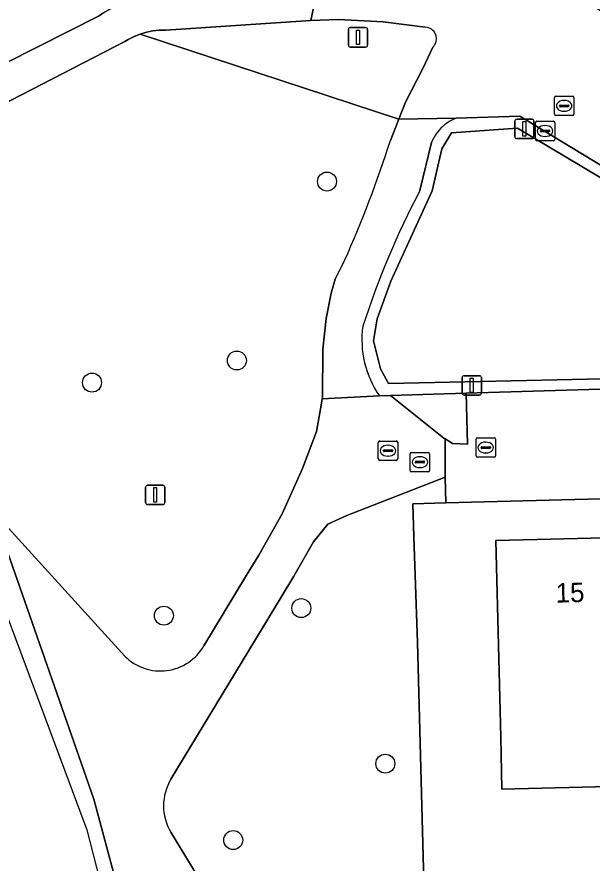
# Model space of a CAD drawing. Extents: x 158455 to 159797, y 387218 to 388672.
# Drawn here: x 159140.65 to 159170.3, y 388195.26 to 388238.87 of the extents above; entities that cross this region are included whole.
import ezdxf

# ---------------------------------------------------------------- set-up
doc = ezdxf.new("R2010")
doc.units = 0
for name, color, linetype in [('IMGEO_Boom', 7, 'Continuous'), ('IMGEO_Brandkraan', 7, 'Continuous'), ('IMGEO_Erf', 7, 'Continuous'), ('IMGEO_Gemengd_bos', 7, 'Continuous'), ('IMGEO_Groenvoorziening', 7, 'Continuous'), ('IMGEO_Kolk', 7, 'Continuous'), ('IMGEO_Lichtmast', 7, 'Continuous'), ('IMGEO_Pand', 7, 'Continuous'), ('IMGEO_Pand_nummerreeks', 7, 'Continuous'), ('IMGEO_Rijbaan_lokaal_open', 7, 'Continuous'), ('IMGEO_Rioolput', 7, 'Continuous'), ('IMGEO_Voetpad_gesloten', 7, 'Continuous'), ('IMGEO_Voetpad_onverhard', 7, 'Continuous'), ('IMGEO_Voetpad_open', 7, 'Continuous')]:
    doc.layers.add(name, color=color, linetype=linetype)

msp = doc.modelspace()

# ---------------------------------------------------------------- linework, layer by layer
at = {"layer": 'IMGEO_Boom'}
for centre in [(159156.634, 388230.389), (159151.99, 388221.165), (159144.524, 388220.025), (159155.31, 388208.402), (159148.229, 388208.015), (159159.64, 388200.384), (159151.803, 388196.448)]:
    msp.add_circle(centre, 0.489, dxfattribs=at)
at = {"layer": 'IMGEO_Brandkraan'}
for p, q in [((159168.358, 388233.863), (159168.358, 388234.715)), ((159168.433, 388234.789), (159169.285, 388234.789)), ((159168.846, 388234.569), (159168.871, 388234.569)), ((159169.359, 388234.715), (159169.359, 388233.863)), ((159168.617, 388234.283), (159168.617, 388234.295)), ((159169.055, 388234.246), (159168.657, 388234.246)), ((159168.66, 388234.332), (159169.058, 388234.332)), ((159169.101, 388234.295), (159169.101, 388234.283)), ((159169.285, 388233.789), (159168.433, 388233.789)), ((159168.869, 388234.009), (159168.844, 388234.009)), ((159160.923, 388215.501), (159160.923, 388216.353)), ((159160.998, 388216.427), (159161.85, 388216.427)), ((159161.924, 388216.353), (159161.924, 388215.501)), ((159161.182, 388215.921), (159161.182, 388215.933)), ((159161.62, 388215.884), (159161.222, 388215.884)), ((159161.225, 388215.97), (159161.623, 388215.97)), ((159161.411, 388216.207), (159161.436, 388216.207)), ((159161.666, 388215.933), (159161.666, 388215.921)), ((159161.85, 388215.427), (159160.998, 388215.427)), ((159161.434, 388215.647), (159161.409, 388215.647))]:
    msp.add_line(p, q, dxfattribs=at)
for points in [[(159168.358, 388233.863), (159168.358, 388234.715)], [(159168.433, 388234.789), (159169.285, 388234.789)], [(159169.359, 388234.715), (159169.359, 388233.863)], [(159169.285, 388233.789), (159168.433, 388233.789)], [(159160.923, 388215.501), (159160.923, 388216.353)], [(159160.998, 388216.427), (159161.85, 388216.427)], [(159161.924, 388216.353), (159161.924, 388215.501)], [(159161.85, 388215.427), (159160.998, 388215.427)]]:
    msp.add_lwpolyline(points, dxfattribs=at)
for centre, radius, start, end in [((159168.435, 388234.713), 0.0765, 91.552, 178.448), ((159168.435, 388234.713), 0.0765, 91.552, 178.448), ((159169.283, 388234.713), 0.0765, 1.552, 88.448), ((159169.283, 388234.713), 0.0765, 1.552, 88.448), ((159168.657, 388234.292), 0.0403, 85.8775, 175.7526), ((159168.654, 388234.282), 0.0366, 178.938, 274.7102), ((159169.058, 388234.289), 0.043, 264.8664, 352.4533), ((159169.062, 388234.294), 0.0386, 1.7309, 96.639), ((159168.435, 388233.865), 0.0765, 181.552, 268.448), ((159168.435, 388233.865), 0.0765, 181.552, 268.448), ((159169.283, 388233.865), 0.0765, 271.552, 358.448), ((159169.283, 388233.865), 0.0765, 271.552, 358.448), ((159161, 388216.351), 0.0765, 91.552, 178.448), ((159161, 388216.351), 0.0765, 91.552, 178.448), ((159161.848, 388216.351), 0.0765, 1.552, 88.448), ((159161.848, 388216.351), 0.0765, 1.552, 88.448), ((159161.222, 388215.93), 0.0403, 85.8775, 175.7526), ((159161.219, 388215.92), 0.0366, 178.938, 274.7102), ((159161.623, 388215.927), 0.043, 264.8664, 352.4533), ((159161.627, 388215.932), 0.0386, 1.7309, 96.639), ((159161, 388215.503), 0.0765, 181.552, 268.448), ((159161, 388215.503), 0.0765, 181.552, 268.448), ((159161.848, 388215.503), 0.0765, 271.552, 358.448), ((159161.848, 388215.503), 0.0765, 271.552, 358.448)]:
    msp.add_arc(centre, radius, start, end, dxfattribs=at)
for centre, major_axis, ratio, start_param, end_param in [((159168.845, 388234.289), (-0.387, 0.002), 0.722429, 4.712389, 7.853982), ((159168.87, 388234.289), (-0.39, 0.002), 0.717154, 1.570796, 4.712389), ((159161.41, 388215.927), (-0.387, 0.002), 0.722429, 4.712389, 7.853982), ((159161.435, 388215.927), (-0.39, 0.002), 0.717154, 1.570796, 4.712389)]:
    msp.add_ellipse(centre, major_axis=major_axis, ratio=ratio, start_param=start_param, end_param=end_param, dxfattribs=at)
at = {"layer": 'IMGEO_Erf'}
msp.add_lwpolyline([(159196.847, 388208.334), (159193.3, 388209.19), (159193.274, 388213.983), (159193.225, 388215.272), (159179.944, 388214.957), (159180.049, 388214.278), (159162.752, 388213.827), (159161.061, 388213.783), (159161.118, 388212.077), (159161.301, 388206.638), (159161.74, 388189.768), (159167.643, 388189.859), (159167.691, 388189.097), (159164.386, 388174.457), (159164.848, 388173.921), (159168.415, 388172.831), (159180.726, 388165.384)], dxfattribs=at)
msp.add_lwpolyline([(159171.846, 388199.226), (159165.651, 388199.078), (159165.587, 388201.748), (159165.345, 388211.887), (159171.652, 388212.038), (159171.701, 388210.015), (159172.882, 388210.043), (159174.065, 388210.071), (159174.016, 388212.114), (159180.14, 388212.26), (159180.291, 388212.264), (159180.372, 388208.879), (159183.04, 388208.943), (159182.92, 388213.942), (159185.932, 388214.014), (159188.933, 388214.086), (159189.052, 388209.088), (159191.801, 388209.154), (159191.921, 388204.156), (159192.027, 388199.709), (159186.277, 388199.571), (159180.448, 388199.432)], close=True, dxfattribs=at)
at = {"layer": 'IMGEO_Gemengd_bos'}
for points in [[(159159.9, 388232.509), (159160.341, 388233.611), (159147.003, 388237.988), (159146.69, 388237.864), (159146.389, 388237.713), (159146.213, 388237.608), (159134.473, 388231.554), (159134.16, 388231.378)], [(159133.595, 388229.813), (159139.14, 388214.214), (159140.042, 388212.71), (159146.219, 388205.921)], [(159156.594, 388223.331), (159156.843, 388224.641), (159157.06, 388225.355), (159157.558, 388226.346)], [(159150.289, 388206.464), (159152.494, 388210.108), (159153.118, 388211.138), (159154.33, 388213.257), (159155.378, 388215.604), (159156.09, 388217.51), (159156.321, 388218.767), (159156.382, 388219.183), (159156.397, 388219.289), (159156.415, 388221.742), (159156.594, 388223.331)]]:
    msp.add_lwpolyline(points, dxfattribs=at)
for centre, radius, start, end in [((159103.773, 388250.311), 58.882, 335.98337, 342.40207), ((159148.046, 388207.749), 2.585, 225.0119, 330.1866)]:
    msp.add_arc(centre, radius, start, end, dxfattribs=at)
at = {"layer": 'IMGEO_Groenvoorziening'}
msp.add_lwpolyline([(159157.512, 388243.107), (159165.031, 388244.188), (159166.763, 388244.666), (159167.728, 388245.714), (159172.273, 388250), (159172.826, 388250.521), (159165.456, 388248.457), (159143.349, 388243.209), (159142.507, 388243.053), (159131.574, 388240.239), (159133.617, 388233.239), (159144.89, 388238.939), (159145.081, 388239.068), (159145.589, 388239.366), (159146.121, 388239.617), (159146.673, 388239.82), (159147.241, 388239.973), (159147.821, 388240.074), (159148.407, 388240.123), (159156.147, 388241.001), (159156.354, 388241.321)], close=True, dxfattribs=at)
for points in [[(159161.701, 388238.348), (159159.529, 388238.614), (159157.231, 388238.74), (159155.803, 388238.684), (159148.327, 388238.191), (159147.991, 388238.185), (159147.656, 388238.149), (159147.326, 388238.083), (159147.003, 388237.988), (159160.341, 388233.611), (159160.688, 388234.478), (159161.596, 388236.244), (159162.093, 388237.318)], [(159166.581, 388233.755), (159163.293, 388233.662)], [(159183.463, 388223.519), (159166.581, 388233.755)], [(159183.466, 388222.996), (159166.461, 388233.149), (159163.046, 388232.896), (159162.559, 388232.07), (159162.051, 388229.913), (159159.926, 388225.249), (159159.228, 388223.314), (159159.037, 388222.171), (159159.386, 388220.744), (159159.799, 388219.982), (159175.598, 388220.331), (159176.677, 388221.315), (159182.514, 388221.442)], [(159182.514, 388221.442), (159176.677, 388221.315), (159175.598, 388220.331), (159159.799, 388219.982), (159159.386, 388220.744), (159159.037, 388222.171), (159159.228, 388223.314), (159159.926, 388225.249), (159162.051, 388229.913), (159162.559, 388232.07), (159163.046, 388232.896), (159166.461, 388233.149), (159183.466, 388222.996)], [(159162.019, 388232.406), (159161.425, 388229.923)], [(159159.344, 388219.339), (159159.914, 388219.357), (159163.81, 388219.477), (159175.298, 388219.832), (159175.83, 388219.945), (159176.835, 388220.883), (159182.681, 388220.944)], [(159161.301, 388206.638), (159161.118, 388212.077), (159161.061, 388213.783), (159162.752, 388213.827), (159162.731, 388215.153), (159157.661, 388213.184), (159156.677, 388212.723), (159155.943, 388211.822), (159154.994, 388210.168), (159154.938, 388210.069), (159154.922, 388210.043), (159154.276, 388208.975), (159148.592, 388199.583)], [(159148.585, 388196.85), (159154.004, 388187.948), (159157.936, 388182.351), (159161.875, 388177.373), (159164.386, 388174.457), (159167.691, 388189.097), (159167.643, 388189.859), (159161.74, 388189.768), (159161.301, 388206.638)]]:
    msp.add_lwpolyline(points, dxfattribs=at)
for centre, radius, start, end in [((159161.68, 388237.75), 0.598, 313.6647, 88.0072), ((159164.153, 388231.513), 2.314, 127.8385, 157.2916), ((159164.177, 388231.48), 2.354, 112.0673, 127.819), ((159200.099, 388209.539), 43.717, 152.2077, 162.1645), ((159163.473, 388222.228), 5.04, 171.9999, 214.9734), ((159150.859, 388198.211), 2.65, 148.8116, 210.8949)]:
    msp.add_arc(centre, radius, start, end, dxfattribs=at)
at = {"layer": 'IMGEO_Kolk'}
for p, q in [((159164.317, 388216.252), (159164.317, 388217.104)), ((159164.392, 388217.178), (159165.244, 388217.178)), ((159165.318, 388217.104), (159165.318, 388216.252)), ((159164.576, 388216.672), (159164.576, 388216.684)), ((159164.619, 388216.721), (159165.017, 388216.721)), ((159164.805, 388216.958), (159164.83, 388216.958)), ((159165.06, 388216.684), (159165.06, 388216.672)), ((159165.014, 388216.635), (159164.616, 388216.635)), ((159164.828, 388216.398), (159164.803, 388216.398)), ((159165.244, 388216.178), (159164.392, 388216.178))]:
    msp.add_line(p, q, dxfattribs=at)
for points in [[(159164.317, 388216.252), (159164.317, 388217.104)], [(159164.392, 388217.178), (159165.244, 388217.178)], [(159165.318, 388217.104), (159165.318, 388216.252)], [(159165.244, 388216.178), (159164.392, 388216.178)]]:
    msp.add_lwpolyline(points, dxfattribs=at)
for centre, radius, start, end in [((159164.394, 388217.102), 0.0765, 91.552, 178.448), ((159164.394, 388217.102), 0.0765, 91.552, 178.448), ((159165.242, 388217.102), 0.0765, 1.552, 88.448), ((159165.242, 388217.102), 0.0765, 1.552, 88.448), ((159164.616, 388216.681), 0.0403, 85.8775, 175.7526), ((159164.613, 388216.671), 0.0366, 178.938, 274.7102), ((159165.017, 388216.678), 0.043, 264.8664, 352.4533), ((159165.021, 388216.683), 0.0386, 1.7309, 96.639), ((159164.394, 388216.254), 0.0765, 181.552, 268.448), ((159164.394, 388216.254), 0.0765, 181.552, 268.448), ((159165.242, 388216.254), 0.0765, 271.552, 358.448), ((159165.242, 388216.254), 0.0765, 271.552, 358.448)]:
    msp.add_arc(centre, radius, start, end, dxfattribs=at)
for centre, major_axis, ratio, start_param, end_param in [((159164.804, 388216.678), (-0.387, 0.002), 0.722429, 4.712389, 7.853982), ((159164.829, 388216.678), (-0.39, 0.002), 0.717154, 1.570796, 4.712389)]:
    msp.add_ellipse(centre, major_axis=major_axis, ratio=ratio, start_param=start_param, end_param=end_param, dxfattribs=at)
at = {"layer": 'IMGEO_Lichtmast'}
for p, q in [((159157.736, 388237.422), (159157.736, 388238.222)), ((159157.736, 388238.222), (159157.736, 388237.422)), ((159157.836, 388238.322), (159158.626, 388238.322)), ((159158.626, 388238.322), (159157.836, 388238.322)), ((159158.726, 388238.222), (159158.726, 388237.422)), ((159158.726, 388237.422), (159158.726, 388238.222)), ((159158.626, 388237.322), (159157.836, 388237.322)), ((159157.836, 388237.322), (159158.626, 388237.322)), ((159166.314, 388232.703), (159166.314, 388233.503)), ((159166.314, 388233.503), (159166.314, 388232.703)), ((159166.414, 388233.603), (159167.204, 388233.603)), ((159167.204, 388233.603), (159166.414, 388233.603)), ((159167.304, 388233.503), (159167.304, 388232.703)), ((159167.304, 388232.703), (159167.304, 388233.503)), ((159167.204, 388232.603), (159166.414, 388232.603)), ((159166.414, 388232.603), (159167.204, 388232.603)), ((159163.601, 388219.483), (159163.601, 388220.283)), ((159163.601, 388220.283), (159163.601, 388219.483)), ((159163.701, 388220.383), (159164.491, 388220.383)), ((159164.491, 388220.383), (159163.701, 388220.383)), ((159164.591, 388220.283), (159164.591, 388219.483)), ((159164.591, 388219.483), (159164.591, 388220.283)), ((159164.491, 388219.383), (159163.701, 388219.383)), ((159163.701, 388219.383), (159164.491, 388219.383)), ((159147.281, 388213.838), (159147.281, 388214.638)), ((159147.281, 388214.638), (159147.281, 388213.838)), ((159147.381, 388214.738), (159148.171, 388214.738)), ((159148.171, 388214.738), (159147.381, 388214.738)), ((159148.271, 388214.638), (159148.271, 388213.838)), ((159148.271, 388213.838), (159148.271, 388214.638)), ((159148.171, 388213.738), (159147.381, 388213.738)), ((159147.381, 388213.738), (159148.171, 388213.738))]:
    msp.add_line(p, q, dxfattribs=at)
for points in [[(159158.156, 388238.197), (159158.306, 388238.197), (159158.306, 388237.447), (159158.156, 388237.447), (159158.156, 388238.197)], [(159166.734, 388233.478), (159166.884, 388233.478), (159166.884, 388232.728), (159166.734, 388232.728), (159166.734, 388233.478)], [(159164.021, 388220.258), (159164.171, 388220.258), (159164.171, 388219.508), (159164.021, 388219.508), (159164.021, 388220.258)], [(159147.701, 388214.613), (159147.851, 388214.613), (159147.851, 388213.863), (159147.701, 388213.863), (159147.701, 388214.613)]]:
    msp.add_lwpolyline(points, dxfattribs=at)
for centre, start, end in [((159157.836, 388238.222), 90, 180), ((159157.836, 388238.222), 90, 180), ((159158.626, 388238.222), 0, 90), ((159158.626, 388238.222), 360, 90), ((159157.836, 388237.422), 180, 270), ((159157.836, 388237.422), 180, 270), ((159158.626, 388237.422), 270, 0), ((159158.626, 388237.422), 270, 0), ((159166.414, 388233.503), 90, 180), ((159166.414, 388233.503), 90, 180), ((159167.204, 388233.503), 0, 90), ((159167.204, 388233.503), 360, 90), ((159166.414, 388232.703), 180, 270), ((159166.414, 388232.703), 180, 270), ((159167.204, 388232.703), 270, 0), ((159167.204, 388232.703), 270, 0), ((159163.701, 388220.283), 90, 180), ((159163.701, 388220.283), 90, 180), ((159164.491, 388220.283), 0, 90), ((159164.491, 388220.283), 360, 90), ((159163.701, 388219.483), 180, 270), ((159163.701, 388219.483), 180, 270), ((159164.491, 388219.483), 270, 0), ((159164.491, 388219.483), 270, 0), ((159147.381, 388214.638), 90, 180), ((159147.381, 388214.638), 90, 180), ((159148.171, 388214.638), 0, 90), ((159148.171, 388214.638), 360, 90), ((159147.381, 388213.838), 180, 270), ((159147.381, 388213.838), 180, 270), ((159148.171, 388213.838), 270, 0), ((159148.171, 388213.838), 270, 0)]:
    msp.add_arc(centre, 0.1, start, end, dxfattribs=at)
at = {"layer": 'IMGEO_Pand'}
msp.add_lwpolyline([(159171.846, 388199.226), (159171.729, 388203.796), (159174.333, 388203.857), (159174.251, 388207.365), (159172.945, 388207.335), (159172.882, 388210.043), (159171.701, 388210.015), (159171.652, 388212.038), (159165.345, 388211.887), (159165.587, 388201.748), (159165.651, 388199.078)], close=True, dxfattribs=at)
at = {"layer": 'IMGEO_Rijbaan_lokaal_open'}
for points in [[(159215.766, 388210.056), (159214.533, 388210.799), (159211.979, 388212.339), (159207.188, 388215.239), (159204.561, 388216.822), (159201.973, 388218.382), (159199.821, 388219.618), (159200.068, 388220.079), (159172.357, 388236.946), (159172.957, 388237.849), (159170.382, 388239.402), (159167.947, 388241.642), (159165.512, 388242.467), (159163.973, 388239.926), (159156.354, 388241.321), (159155.803, 388238.684), (159157.231, 388238.74), (159159.529, 388238.614), (159161.701, 388238.348)], [(159162.093, 388237.318), (159161.596, 388236.244), (159160.688, 388234.478), (159160.341, 388233.611), (159163.293, 388233.662), (159166.581, 388233.755), (159183.463, 388223.519)], [(159182.681, 388220.944), (159176.835, 388220.883), (159175.83, 388219.945), (159175.298, 388219.832), (159163.81, 388219.477), (159163.883, 388216.861), (159163.108, 388216.892), (159162.729, 388217.121), (159162.731, 388215.153), (159162.752, 388213.827), (159180.049, 388214.278), (159179.944, 388214.957), (159193.225, 388215.272), (159193.274, 388213.983), (159196.662, 388214.057)]]:
    msp.add_lwpolyline(points, dxfattribs=at)
msp.add_arc((159161.68, 388237.75), 0.598, 313.6647, 88.0072, dxfattribs=at)
at = {"layer": 'IMGEO_Rioolput'}
for p, q in [((159167.375, 388232.568), (159167.375, 388233.42)), ((159167.45, 388233.494), (159168.302, 388233.494)), ((159167.863, 388233.274), (159167.888, 388233.274)), ((159168.376, 388233.42), (159168.376, 388232.568)), ((159167.634, 388232.988), (159167.634, 388233)), ((159168.072, 388232.951), (159167.674, 388232.951)), ((159167.677, 388233.037), (159168.075, 388233.037)), ((159168.118, 388233), (159168.118, 388232.988)), ((159168.302, 388232.494), (159167.45, 388232.494)), ((159167.886, 388232.714), (159167.861, 388232.714)), ((159159.279, 388216.09), (159159.279, 388216.942)), ((159159.354, 388217.016), (159160.206, 388217.016)), ((159159.767, 388216.796), (159159.792, 388216.796)), ((159160.28, 388216.942), (159160.28, 388216.09)), ((159159.538, 388216.51), (159159.538, 388216.522)), ((159159.976, 388216.473), (159159.578, 388216.473)), ((159159.581, 388216.559), (159159.979, 388216.559)), ((159159.79, 388216.236), (159159.765, 388216.236)), ((159160.022, 388216.522), (159160.022, 388216.51)), ((159160.206, 388216.016), (159159.354, 388216.016))]:
    msp.add_line(p, q, dxfattribs=at)
for points in [[(159167.375, 388232.568), (159167.375, 388233.42)], [(159167.45, 388233.494), (159168.302, 388233.494)], [(159168.376, 388233.42), (159168.376, 388232.568)], [(159168.302, 388232.494), (159167.45, 388232.494)], [(159159.279, 388216.09), (159159.279, 388216.942)], [(159159.354, 388217.016), (159160.206, 388217.016)], [(159160.28, 388216.942), (159160.28, 388216.09)], [(159160.206, 388216.016), (159159.354, 388216.016)]]:
    msp.add_lwpolyline(points, dxfattribs=at)
for centre, radius, start, end in [((159167.452, 388233.418), 0.0765, 91.552, 178.448), ((159167.452, 388233.418), 0.0765, 91.552, 178.448), ((159168.3, 388233.418), 0.0765, 1.552, 88.448), ((159168.3, 388233.418), 0.0765, 1.552, 88.448), ((159167.674, 388232.997), 0.0403, 85.8775, 175.7526), ((159167.671, 388232.987), 0.0366, 178.938, 274.7102), ((159168.075, 388232.994), 0.043, 264.8664, 352.4533), ((159168.079, 388232.999), 0.0386, 1.7309, 96.639), ((159167.452, 388232.57), 0.0765, 181.552, 268.448), ((159167.452, 388232.57), 0.0765, 181.552, 268.448), ((159168.3, 388232.57), 0.0765, 271.552, 358.448), ((159168.3, 388232.57), 0.0765, 271.552, 358.448), ((159159.356, 388216.94), 0.0765, 91.552, 178.448), ((159159.356, 388216.94), 0.0765, 91.552, 178.448), ((159160.204, 388216.94), 0.0765, 1.552, 88.448), ((159160.204, 388216.94), 0.0765, 1.552, 88.448), ((159159.578, 388216.519), 0.0403, 85.8775, 175.7526), ((159159.575, 388216.509), 0.0366, 178.938, 274.7102), ((159159.979, 388216.516), 0.043, 264.8664, 352.4533), ((159159.983, 388216.521), 0.0386, 1.7309, 96.639), ((159159.356, 388216.092), 0.0765, 181.552, 268.448), ((159159.356, 388216.092), 0.0765, 181.552, 268.448), ((159160.204, 388216.092), 0.0765, 271.552, 358.448), ((159160.204, 388216.092), 0.0765, 271.552, 358.448)]:
    msp.add_arc(centre, radius, start, end, dxfattribs=at)
for centre, major_axis, ratio, start_param, end_param in [((159167.862, 388232.994), (-0.387, 0.002), 0.722429, 4.712389, 7.853982), ((159167.887, 388232.994), (-0.39, 0.002), 0.717154, 1.570796, 4.712389), ((159159.766, 388216.516), (-0.387, 0.002), 0.722429, 4.712389, 7.853982), ((159159.791, 388216.516), (-0.39, 0.002), 0.717154, 1.570796, 4.712389)]:
    msp.add_ellipse(centre, major_axis=major_axis, ratio=ratio, start_param=start_param, end_param=end_param, dxfattribs=at)
at = {"layer": 'IMGEO_Voetpad_gesloten'}
for points in [[(159134.473, 388231.554), (159146.213, 388237.608), (159146.389, 388237.713), (159146.69, 388237.864), (159147.003, 388237.988), (159147.326, 388238.083), (159147.656, 388238.149), (159147.991, 388238.185), (159148.327, 388238.191), (159155.803, 388238.684), (159156.354, 388241.321), (159156.147, 388241.001), (159148.407, 388240.123), (159147.821, 388240.074), (159147.241, 388239.973), (159146.673, 388239.82), (159146.121, 388239.617), (159145.589, 388239.366), (159145.081, 388239.068), (159144.89, 388238.939), (159133.617, 388233.239)], [(159148.592, 388199.583), (159154.276, 388208.975), (159154.922, 388210.043), (159154.938, 388210.069), (159154.994, 388210.168), (159155.943, 388211.822), (159156.677, 388212.723), (159157.661, 388213.184), (159162.731, 388215.153), (159162.729, 388217.121), (159162.658, 388217.164), (159159.914, 388219.357), (159159.344, 388219.339), (159156.382, 388219.183), (159156.321, 388218.767), (159156.09, 388217.51), (159155.378, 388215.604), (159154.33, 388213.257), (159153.118, 388211.138), (159152.494, 388210.108), (159150.289, 388206.464)], [(159146.219, 388205.921), (159140.042, 388212.71), (159139.14, 388214.214), (159144.612, 388198.547), (159146.325, 388192.211)], [(159157.936, 388182.351), (159154.004, 388187.948), (159148.585, 388196.85)]]:
    msp.add_lwpolyline(points, dxfattribs=at)
for centre, radius, start, end in [((159148.046, 388207.749), 2.585, 225.0119, 330.1866), ((159150.859, 388198.211), 2.65, 148.8116, 210.8949)]:
    msp.add_arc(centre, radius, start, end, dxfattribs=at)
at = {"layer": 'IMGEO_Voetpad_onverhard'}
for points in [[(159163.293, 388233.662), (159160.341, 388233.611), (159159.9, 388232.509)], [(159161.425, 388229.923), (159162.019, 388232.406)], [(159157.558, 388226.346), (159157.06, 388225.355), (159156.843, 388224.641), (159156.594, 388223.331), (159156.415, 388221.742), (159156.397, 388219.289), (159156.382, 388219.183), (159159.344, 388219.339)]]:
    msp.add_lwpolyline(points, dxfattribs=at)
msp.add_lwpolyline([(159163.81, 388219.477), (159159.914, 388219.357), (159162.658, 388217.164), (159162.729, 388217.121), (159163.108, 388216.892), (159163.883, 388216.861)], close=True, dxfattribs=at)
for centre, radius, start, end in [((159164.153, 388231.513), 2.314, 127.8385, 157.2916), ((159164.177, 388231.48), 2.354, 112.0673, 127.819), ((159103.773, 388250.311), 58.882, 335.98337, 342.40207), ((159200.099, 388209.539), 43.717, 152.2077, 162.1645), ((159163.473, 388222.228), 5.04, 171.9999, 214.9734)]:
    msp.add_arc(centre, radius, start, end, dxfattribs=at)
at = {"layer": 'IMGEO_Voetpad_open'}
for points in [[(159134.16, 388231.378), (159131.945, 388230.13), (159136.02, 388218.997), (159144.248, 388196.977), (159156.233, 388150.288), (159170.213, 388117.302)], [(159146.325, 388192.211), (159144.612, 388198.547), (159139.14, 388214.214), (159133.595, 388229.813)]]:
    msp.add_lwpolyline(points, dxfattribs=at)

# ---------------------------------------------------------------- texts
at = {"layer": 'IMGEO_Pand_nummerreeks'}
msp.add_text('15', height=1, rotation=1.4449, dxfattribs=at).set_placement((159168.429, 388208.683))

doc.saveas('drawing.dxf')
